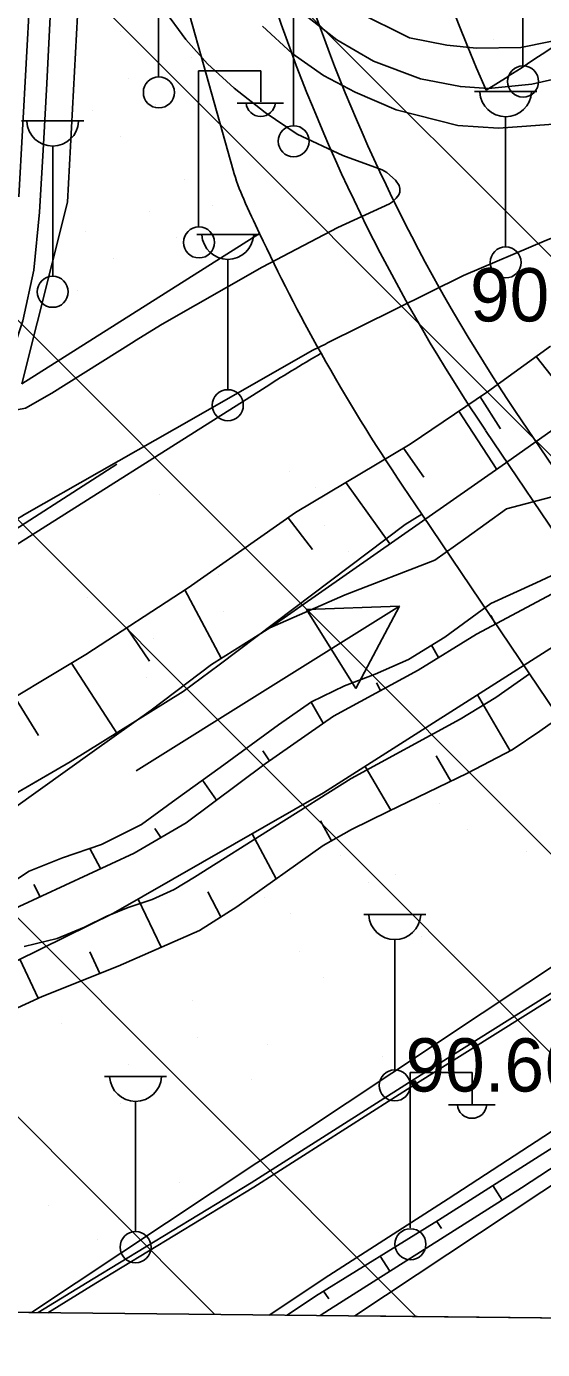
# Model space of a CAD drawing. Extents: x 417995 to 421451, y 4454518 to 4458015.
# Drawn here: x 420871.3 to 420929.5, y 4454999.4 to 4455148.5 of the extents above; entities that cross this region are included whole.
import ezdxf

# ---------------------------------------------------------------- set-up
doc = ezdxf.new("R2010")
doc.units = 0
for name, color, linetype in [('0_PLAN_ONAMA_İLAVE_SINIRI', 7, 'Continuous'), ('ADAKENARI', 7, 'Continuous'), ('Default', 7, 'Continuous'), ('Hid_Dere_Sulu_Yat_Gen', 7, 'Continuous'), ('PAFTALAMA', 7, 'Continuous'), ('PL_AYA_PARK_DINLENME', 7, 'Continuous'), ('PL_K_YONETIM', 7, 'Continuous'), ('PL_TA_K_DERE', 7, 'Continuous'), ('S_Cad_Sok_Lambasi', 7, 'Continuous'), ('S_Elektrik_Diregi', 7, 'Continuous'), ('S_Istikamet_Oku', 7, 'Continuous'), ('Sev_Sevalti', 7, 'Continuous'), ('Sev_Sevustu', 7, 'Continuous'), ('Sev_Tarama', 7, 'Continuous'), ('Sinir_Duvar_tek_tarafa_ait', 7, 'Continuous'), ('Sinir_Parmaklik_bir_taraf', 7, 'Continuous'), ('SN_TR_SIVILASMA', 7, 'Continuous'), ('TR_PARKALANI', 7, 'Continuous'), ('Y_Kot_Noktasi', 7, 'Continuous'), ('Y_Lejant', 7, 'Continuous'), ('Y_Yol_Kotu', 7, 'Continuous'), ('Yol_Kaldirim_kenari_bordurtasi', 7, 'Continuous'), ('Yol_Sose', 7, 'Continuous')]:
    doc.layers.add(name, color=color, linetype=linetype)

# ---------------------------------------------------------------- blocks, each defined once
blk = doc.blocks.new('POINT_DISPLAY')
at = {"layer": 'Default'}
blk.add_line((0, 0), (0, 0), dxfattribs=at)

msp = doc.modelspace()

# ---------------------------------------------------------------- linework, layer by layer
at = {"layer": '0_PLAN_ONAMA_İLAVE_SINIRI'}
msp.add_line((420870.42, 4455129.31), (420876.65, 4455243.37), dxfattribs=at)
at = {"layer": 'ADAKENARI'}
for p, q in [((420879.82, 4455200.57), (420875.9, 4455128.72)), ((420887.16, 4455158.74), (420894.61, 4455132.33)), ((420925.62, 4455142.89), (420923.16, 4455141.34)), ((420875.9, 4455128.72), (420870.76, 4455108.25)), ((420897.57, 4455125.18), (420870.76, 4455108.25)), ((420897.9, 4455107.65), (420735.37, 4455005.01)), ((420966.01, 4455046.56), (420926.4, 4455105.23)), ((420962.7, 4455044.33), (420923.08, 4455102.99)), ((420913.76, 4455096.7), (420915.88, 4455093.55)), ((420915.88, 4455093.55), (420928.05, 4455075.54)), ((420893.04, 4455076.56), (420914.03, 4455092.37)), ((420928.05, 4455075.54), (420944.22, 4455051.59)), ((420944.22, 4455051.59), (420871.85, 4455003.57)), ((420908.35, 4455003.19), (420955.71, 4455034.62))]:
    msp.add_line(p, q, dxfattribs=at)
for points in [[(420914.03, 4455092.37), (420915.88, 4455093.55)], [(420803.3, 4455020.41), (420808.04, 4455023.29), (420811.67, 4455025.83), (420818.64, 4455032.34), (420825.56, 4455037.63), (420828.82, 4455039.53), (420842.5, 4455046.46), (420858.56, 4455055.43), (420876.22, 4455065.62), (420888.97, 4455073.58), (420893.04, 4455076.56)], [(420871.01, 4455044.84), (420874.74, 4455045.72), (420877.84, 4455047.02), (420880.35, 4455048.23), (420882.75, 4455049.21), (420885.46, 4455050.12), (420887.94, 4455051.26), (420890.23, 4455052.63), (420899.31, 4455058.34), (420907.91, 4455063.75), (420920.2, 4455070.45), (420924.24, 4455072.88), (420928.05, 4455075.54)]]:
    msp.add_lwpolyline(points, dxfattribs=at)
for centre, radius, start, end in [((421090.5, 4455216.03), 183.25, 177.137, 204.0514), ((421090.5, 4455216.03), 202, 183.9272, 214.0256), ((421090.5, 4455216.03), 198, 183.9272, 214.0256), ((420819.9, 4455310.31), 198, 302.2723, 318.3096), ((420917.71, 4455138.84), 24, 195.7341, 204.0712), ((421090.5, 4455216.03), 213.25, 204.0712, 205.2143), ((421090.5, 4455216.03), 213.25, 205.2143, 209.2933), ((421031.39, 4454896.27), 250, 120.4954, 122.2723), ((421090.5, 4455216.03), 213.25, 209.2933, 214.0256)]:
    msp.add_arc(centre, radius, start, end, dxfattribs=at)
at = {"layer": 'Hid_Dere_Sulu_Yat_Gen'}
for points in [[(420803.51, 4455019.98), (420805.92, 4455021.81), (420818.55, 4455030.03), (420832.38, 4455039.41), (420847.45, 4455049.3), (420856.25, 4455053.45), (420869.54, 4455060.19), (420878.96, 4455066.91), (420885.37, 4455071.45), (420892.15, 4455076.61), (420898.73, 4455080.74), (420907.25, 4455084.44), (420917.35, 4455088.38), (420920.86, 4455090.85), (420925.45, 4455094.16), (420939.03, 4455097.7)], [(420866.6, 4455050.03), (420871.6, 4455053.33), (420875.35, 4455054.81), (420879.76, 4455056.33), (420884.25, 4455058.57), (420888.16, 4455061.43), (420893.12, 4455064.98), (420899.71, 4455069.8), (420903.46, 4455072.38), (420907.18, 4455074.22), (420910.62, 4455075.5), (420914.38, 4455077.18), (420918.48, 4455079.7), (420923.66, 4455083.47), (420928.78, 4455085.8), (420934.6, 4455088.52), (420939.64, 4455089.81)]]:
    msp.add_lwpolyline(points, dxfattribs=at)
at = {"layer": 'PAFTALAMA'}
msp.add_line((419138.44, 4455021.89), (421266.41, 4454999.4), dxfattribs=at)
at = {"layer": 'PL_AYA_PARK_DINLENME'}
for p, q in [((420879.82, 4455200.57), (420875.9, 4455128.72)), ((420894.61, 4455132.33), (420887.16, 4455158.74)), ((420923.16, 4455141.34), (420925.62, 4455142.89)), ((420875.9, 4455128.72), (420870.76, 4455108.25)), ((420870.76, 4455108.25), (420897.57, 4455125.18)), ((420897.9, 4455107.65), (420735.37, 4455005.01)), ((420915.88, 4455093.55), (420913.76, 4455096.7)), ((420914.03, 4455092.37), (420915.88, 4455093.55)), ((420893.04, 4455076.56), (420914.03, 4455092.37)), ((420888.97, 4455073.58), (420893.04, 4455076.56)), ((420928.05, 4455075.54), (420924.24, 4455072.88)), ((420944.22, 4455051.59), (420928.05, 4455075.54)), ((420876.22, 4455065.62), (420888.97, 4455073.58)), ((420924.24, 4455072.88), (420920.2, 4455070.45)), ((420920.2, 4455070.45), (420907.91, 4455063.75)), ((420858.56, 4455055.43), (420876.22, 4455065.62)), ((420907.91, 4455063.75), (420899.31, 4455058.34)), ((420899.31, 4455058.34), (420890.23, 4455052.63)), ((420890.23, 4455052.63), (420887.94, 4455051.26)), ((420871.85, 4455003.57), (420944.22, 4455051.59)), ((420887.94, 4455051.26), (420885.46, 4455050.12)), ((420885.46, 4455050.12), (420882.75, 4455049.21)), ((420880.35, 4455048.23), (420877.84, 4455047.02)), ((420882.75, 4455049.21), (420880.35, 4455048.23)), ((420877.84, 4455047.02), (420874.74, 4455045.72)), ((420874.74, 4455045.72), (420871.01, 4455044.84)), ((420793.73, 4455004.4), (420871.85, 4455003.57))]:
    msp.add_line(p, q, dxfattribs=at)
for centre, radius, start, end in [((421090.5, 4455216.03), 183.25, 177.137, 204.0514), ((420819.9, 4455310.31), 198, 302.2723, 318.3096), ((420917.71, 4455138.84), 24, 195.7341, 204.0712), ((421090.5, 4455216.03), 213.25, 204.0712, 205.2143), ((421031.39, 4454896.27), 250, 120.4954, 122.2723), ((421090.5, 4455216.03), 213.25, 209.2933, 214.0256)]:
    msp.add_arc(centre, radius, start, end, dxfattribs=at)
at = {"layer": 'PL_K_YONETIM'}
for p, q in [((420955.71, 4455034.62), (420908.35, 4455003.19)), ((420908.35, 4455003.19), (420981.84, 4455002.41))]:
    msp.add_line(p, q, dxfattribs=at)
at = {"layer": 'PL_TA_K_DERE'}
for p, q in [((420915.88, 4455093.55), (420914.03, 4455092.37)), ((420928.05, 4455075.54), (420915.88, 4455093.55)), ((420914.03, 4455092.37), (420893.04, 4455076.56)), ((420893.04, 4455076.56), (420888.97, 4455073.58)), ((420924.24, 4455072.88), (420928.05, 4455075.54)), ((420888.97, 4455073.58), (420876.22, 4455065.62)), ((420920.2, 4455070.45), (420924.24, 4455072.88)), ((420907.91, 4455063.75), (420920.2, 4455070.45)), ((420876.22, 4455065.62), (420858.56, 4455055.43)), ((420899.31, 4455058.34), (420907.91, 4455063.75)), ((420890.23, 4455052.63), (420899.31, 4455058.34)), ((420887.94, 4455051.26), (420890.23, 4455052.63)), ((420885.46, 4455050.12), (420887.94, 4455051.26)), ((420882.75, 4455049.21), (420885.46, 4455050.12)), ((420877.84, 4455047.02), (420880.35, 4455048.23)), ((420880.35, 4455048.23), (420882.75, 4455049.21)), ((420874.74, 4455045.72), (420877.84, 4455047.02)), ((420871.01, 4455044.84), (420874.74, 4455045.72))]:
    msp.add_line(p, q, dxfattribs=at)
at = {"layer": 'S_Cad_Sok_Lambasi'}
for p, q in [((420901.43, 4455137.33), (420901.43, 4455152.01)), ((420921.85, 4455141.17), (420928.85, 4455141.17)), ((420870.74, 4455137.86), (420877.74, 4455137.86)), ((420925.35, 4455123.67), (420925.35, 4455138.34)), ((420874.24, 4455120.36), (420874.24, 4455135.03)), ((420890.5, 4455125.08), (420897.5, 4455125.08)), ((420894, 4455107.58), (420894, 4455122.26)), ((420909.34, 4455048.42), (420916.34, 4455048.42)), ((420912.84, 4455030.92), (420912.84, 4455045.6)), ((420880.09, 4455030.19), (420887.09, 4455030.19)), ((420883.59, 4455012.69), (420883.59, 4455027.37))]:
    msp.add_line(p, q, dxfattribs=at)
for centre in [(420901.43, 4455135.58), (420925.35, 4455121.92), (420874.24, 4455118.61), (420894, 4455105.83), (420912.84, 4455029.17), (420883.59, 4455010.94)]:
    msp.add_circle(centre, 1.75, dxfattribs=at)
for centre in [(420925.35, 4455141.27), (420874.24, 4455137.96), (420894, 4455125.19), (420912.84, 4455048.53), (420883.59, 4455030.3)]:
    msp.add_arc(centre, 2.93, 183.298, 356.9072, dxfattribs=at)
at = {"layer": 'S_Elektrik_Diregi'}
for p, q in [((420927.28, 4455144.15), (420927.28, 4455161.65)), ((420886.19, 4455142.92), (420886.19, 4455160.42)), ((420890.71, 4455126.01), (420890.71, 4455143.52)), ((420890.71, 4455143.52), (420897.71, 4455143.52)), ((420897.71, 4455140.02), (420897.71, 4455143.52)), ((420895.05, 4455139.88), (420900.3, 4455139.88)), ((420914.56, 4455013.11), (420914.56, 4455030.61)), ((420914.56, 4455030.61), (420921.56, 4455030.61)), ((420921.56, 4455027.11), (420921.56, 4455030.61)), ((420918.9, 4455026.97), (420924.15, 4455026.97))]:
    msp.add_line(p, q, dxfattribs=at)
for centre in [(420927.32, 4455142.31), (420886.22, 4455141.08), (420890.75, 4455124.18), (420914.6, 4455011.27)]:
    msp.add_circle(centre, 1.75, dxfattribs=at)
for centre in [(420897.71, 4455140.03), (420921.56, 4455027.12)]:
    msp.add_arc(centre, 1.66, 184.8384, 355.1464, dxfattribs=at)
at = {"layer": 'S_Istikamet_Oku'}
for p, q in [((420883.67, 4455064.64), (420913.36, 4455083.18)), ((420902.86, 4455082.81), (420913.36, 4455083.18)), ((420908.43, 4455073.89), (420902.86, 4455082.81)), ((420913.36, 4455083.18), (420908.43, 4455073.89)), ((420908.54, 4455074.1), (420908.54, 4455074.1)), ((420908.54, 4455074.1), (420908.54, 4455074.1))]:
    msp.add_line(p, q, dxfattribs=at)
at = {"layer": 'Sev_Sevalti'}
for points in [[(420943.89, 4455112.36), (420924.96, 4455099.02)], [(420924.96, 4455099.02), (420898.73, 4455080.74)], [(420866.6, 4455050.03), (420871.6, 4455053.33), (420875.35, 4455054.81), (420879.76, 4455056.33), (420884.25, 4455058.57), (420888.16, 4455061.43), (420893.12, 4455064.98), (420899.71, 4455069.8), (420903.46, 4455072.38), (420907.18, 4455074.22), (420910.62, 4455075.5), (420914.38, 4455077.18), (420918.48, 4455079.7), (420923.66, 4455083.47), (420928.78, 4455085.8), (420934.6, 4455088.52), (420939.64, 4455089.81)], [(420941.27, 4455086.23), (420931.59, 4455079.15), (420904.8, 4455062.14), (420881.11, 4455048.59), (420853.69, 4455035.09), (420839.32, 4455027.98), (420819.94, 4455017.62)], [(420904.41, 4455003.23), (420905.46, 4455003.93), (420927.15, 4455017.64), (420948.91, 4455031.87), (420968.43, 4455045.33), (420985.07, 4455056.19), (420992.4, 4455061.34), (420994.09, 4455062.57), (420995.1, 4455063.12), (420996.04, 4455063.32), (420999.77, 4455063.93)]]:
    msp.add_lwpolyline(points, dxfattribs=at)
at = {"layer": 'Sev_Sevustu'}
for points in [[(420923.29, 4455107.32), (420930.41, 4455112.5)], [(420923.29, 4455107.32), (420914.57, 4455101.42), (420901.65, 4455093.73), (420889.52, 4455085.25), (420877.99, 4455077.73), (420865.8, 4455070.44), (420855.5, 4455065.33), (420846.44, 4455061.77), (420840.04, 4455059.42), (420834.62, 4455057.47), (420827.33, 4455054.5), (420822.76, 4455051.73), (420814.66, 4455047.1), (420806.78, 4455044.78), (420801.93, 4455044.74), (420798.26, 4455045.57), (420796.65, 4455045.42), (420794.78, 4455044.68), (420792.01, 4455042.62)], [(420819.94, 4455017.62), (420827.69, 4455023.02), (420837.3, 4455030.69), (420846.24, 4455036.98), (420856.61, 4455042.29), (420867.82, 4455048.12), (420883.42, 4455055.36), (420889.3, 4455058.76), (420898.22, 4455065.4), (420905.94, 4455070.8), (420915.48, 4455075.95), (420922.07, 4455080.01), (420932.28, 4455085.47), (420940.45, 4455089.96)], [(420809.26, 4455008.3), (420829.27, 4455018.17), (420844.14, 4455025.59), (420856.98, 4455031.83), (420873.05, 4455039.2), (420881.64, 4455042.6), (420890.79, 4455046.64), (420895.01, 4455049.29), (420904.76, 4455056.2), (420907.96, 4455058), (420912.1, 4455060.05), (420921.03, 4455064.35), (420926.08, 4455066.99), (420929.2, 4455069.09), (420935.24, 4455073.34)], [(420900.7, 4455003.27), (420903.88, 4455005.42), (420917.78, 4455013.97), (420936.75, 4455026.05), (420955.51, 4455038.52), (420973.96, 4455051.32), (420986.44, 4455059.24), (420993.93, 4455063.82), (420995.42, 4455064.12), (420999.77, 4455063.93)]]:
    msp.add_lwpolyline(points, dxfattribs=at)
at = {"layer": 'Sev_Tarama'}
for p, q in [((420928.78, 4455111.32), (420933.65, 4455105.15)), ((420922.47, 4455106.77), (420924.75, 4455103.18)), ((420920.08, 4455105.15), (420924.35, 4455098.6)), ((420913.82, 4455100.98), (420916.1, 4455097.71)), ((420907.32, 4455097.11), (420912.3, 4455090.2)), ((420900.82, 4455093.15), (420903.56, 4455089.58)), ((420889.16, 4455085.01), (420893.26, 4455077.31)), ((420882.61, 4455080.75), (420885.18, 4455077)), ((420924.2, 4455081.15), (420923.69, 4455082.13)), ((420917.79, 4455077.38), (420916.98, 4455078.78)), ((420876.35, 4455076.75), (420881.56, 4455068.75)), ((420911.24, 4455073.67), (420910.78, 4455074.53)), ((420869.97, 4455072.94), (420872.64, 4455068.62)), ((420904.75, 4455069.98), (420903.42, 4455072.36)), ((420925.87, 4455066.88), (420922.17, 4455073.17)), ((420898.69, 4455065.74), (420897.96, 4455066.86)), ((420919.18, 4455063.46), (420917.51, 4455066.3)), ((420912.4, 4455060.2), (420909.49, 4455065.12)), ((420892.72, 4455061.31), (420891.14, 4455063.56)), ((420905.71, 4455056.73), (420904.44, 4455058.97)), ((420886.44, 4455057.1), (420885.76, 4455058.14)), ((420899.46, 4455052.44), (420896.74, 4455057.53)), ((420879.63, 4455053.6), (420878.44, 4455055.88)), ((420872.81, 4455050.43), (420872.11, 4455051.82)), ((420893.2, 4455048.15), (420891.75, 4455051)), ((420886.49, 4455044.74), (420883.88, 4455050.17)), ((420879.57, 4455041.78), (420878.42, 4455044.24)), ((420872.6, 4455038.99), (420870.55, 4455043.39)), ((420923.92, 4455017.88), (420924.96, 4455016.25)), ((420917.59, 4455013.85), (420918.1, 4455013.05)), ((420911.2, 4455009.92), (420912.28, 4455008.24)), ((420904.81, 4455005.99), (420905.38, 4455005.11))]:
    msp.add_line(p, q, dxfattribs=at)
at = {"layer": 'Sinir_Duvar_tek_tarafa_ait'}
msp.add_lwpolyline([(420973.64, 4455152.44), (420969.49, 4455151.21), (420948.17, 4455146.47), (420928.29, 4455142), (420923.41, 4455141.52), (420920.24, 4455141.74), (420915.75, 4455142.6), (420910.44, 4455144.62), (420906.3, 4455147), (420901.63, 4455150.65), (420898.4, 4455153.94), (420895.59, 4455157.61), (420892.95, 4455162.74), (420891.87, 4455165.38), (420890.61, 4455170.14), (420890.14, 4455172.64), (420889.89, 4455178.24), (420890.47, 4455192.53)], dxfattribs=at)
at = {"layer": 'Sinir_Parmaklik_bir_taraf'}
for points in [[(420872.6, 4455003.56), (420878.81, 4455007.38), (420896.64, 4455018.2), (420914.81, 4455029.74), (420939.18, 4455045.02), (420958.47, 4455057.71), (420981.12, 4455071.85), (420998.54, 4455082.23), (421018.36, 4455092.55), (421040.02, 4455103.22)], [(420881.48, 4455099.2), (420866.12, 4455089.36), (420846.65, 4455077.44), (420833.13, 4455069.28), (420817.47, 4455059.88), (420798.27, 4455047.91), (420784.67, 4455039.98), (420772.65, 4455032.99)]]:
    msp.add_lwpolyline(points, dxfattribs=at)
at = {"layer": 'SN_TR_SIVILASMA'}
for p, q in [((421051.37, 4455001.68), (420175.05, 4455878)), ((421028.68, 4455001.92), (420190.02, 4455840.58)), ((420983.3, 4455002.39), (420204.76, 4455780.94)), ((420960.61, 4455002.63), (420211.17, 4455752.07)), ((420915.23, 4455003.11), (420224, 4455694.34)), ((420892.54, 4455003.35), (420230.42, 4455665.47))]:
    msp.add_line(p, q, dxfattribs=at)
at = {"layer": 'Y_Lejant'}
msp.add_lwpolyline([(419168.18, 4457798.01), (421295.36, 4457775.52), (421266.41, 4454999.4), (419138.44, 4455021.89)], close=True, dxfattribs=at)
at = {"layer": 'Yol_Kaldirim_kenari_bordurtasi'}
msp.add_lwpolyline([(420890.31, 4455192.78), (420893.85, 4455190.97), (420894.18, 4455190.7), (420894.54, 4455189.9), (420894.15, 4455175.62), (420894.5, 4455170.95), (420896.27, 4455165.09), (420898.94, 4455160.1), (420902.95, 4455154.79), (420908.61, 4455150.15), (420914.5, 4455147.23), (420918.7, 4455146.42), (420922.05, 4455146.08), (420927.07, 4455146.15), (420939.12, 4455148.6), (420968.48, 4455155.25)], dxfattribs=at)
at = {"layer": 'Yol_Sose'}
for points in [[(420873.2, 4455135.2), (420873.59, 4455142.08), (420874.02, 4455151.14), (420874.57, 4455160.36), (420875.04, 4455169.96), (420875.74, 4455181.47), (420876.47, 4455194.72), (420877.6, 4455215.08), (420878.72, 4455235.22), (420879.22, 4455246.12)], [(420886.67, 4455150.59), (420889.27, 4455147.03), (420891.71, 4455144.29), (420894.7, 4455141.55), (420898.21, 4455138.81), (420901.84, 4455136.36), (420906.96, 4455133.97), (420911.4, 4455132.36), (420911.94, 4455132.04), (420912.92, 4455131.2), (420913.35, 4455130.6), (420913.42, 4455130.26), (420913.4, 4455129.84), (420913.28, 4455129.53), (420913.01, 4455129.16), (420912.59, 4455128.75), (420912.23, 4455128.52), (420906.4, 4455125.87), (420897.89, 4455121.37), (420886.6, 4455114.98), (420883.49, 4455113.04)], [(420974.36, 4455149.21), (420960.99, 4455145.74), (420940.35, 4455139.84), (420935.01, 4455138.44), (420931.24, 4455137.53), (420927.7, 4455137.29), (420924.56, 4455137.06), (420919.96, 4455137.36), (420913, 4455139.1), (420908.38, 4455141.1), (420904.78, 4455143), (420901.25, 4455145.46), (420897.91, 4455148.56)], [(420905.17, 4455112.81), (420920.59, 4455120.44), (420929.96, 4455124.44), (420938.32, 4455127.7), (420946.93, 4455130.78), (420956.85, 4455133.98), (420964.46, 4455136.38), (420971.72, 4455138.56), (420981.81, 4455140.94), (420989.07, 4455142.4), (421000.65, 4455144.16), (421013.73, 4455146.02), (421022.96, 4455146.86)], [(420870.16, 4455113.18), (420870.86, 4455115.32), (420872.11, 4455121.05), (420872.75, 4455127.58), (420873.2, 4455135.2)], [(420883.42, 4455112.99), (420874.16, 4455107.2), (420871.16, 4455105.48), (420870.2, 4455105.29), (420869.53, 4455105.42), (420869, 4455105.57), (420868.62, 4455105.84), (420868.33, 4455106.07), (420868.19, 4455106.47), (420868.06, 4455106.84), (420868, 4455107.57), (420869.56, 4455111.3), (420870.15, 4455113.13)], [(420883.49, 4455113.04), (420883.42, 4455112.99)], [(420887.99, 4455103.13), (420903.6, 4455112.03), (420905.08, 4455112.76)], [(420905.08, 4455112.76), (420905.17, 4455112.81)], [(420772.66, 4455033.84), (420774.92, 4455035.23), (420787.75, 4455042.81), (420803.54, 4455052.39), (420823.25, 4455064.51), (420839.36, 4455074.07), (420854.65, 4455083.36), (420871.07, 4455093.51), (420887.99, 4455103.13)], [(421040.27, 4455102.7), (421018.62, 4455092.04), (420998.82, 4455081.72), (420981.42, 4455071.36), (420958.78, 4455057.22), (420939.49, 4455044.54), (420915.12, 4455029.26), (420896.95, 4455017.71), (420879.11, 4455006.89), (420873.68, 4455003.55)], [(420898.66, 4455003.29), (420905.41, 4455007.73), (420918.88, 4455016.4), (420933.01, 4455025.6), (420949.98, 4455036.46), (420970.44, 4455049.79), (420985.23, 4455059.43), (420998.03, 4455066.9), (421009.48, 4455072.74), (421022.92, 4455079.19)]]:
    msp.add_lwpolyline(points, dxfattribs=at)

# ---------------------------------------------------------------- block references
at = {"layer": 'TR_PARKALANI', "xscale": 0.1, "yscale": 0.10000000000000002}
for p in [(420881.84, 4455147.92), (420923.98, 4455147.01), (420889.91, 4455145.01), (420882.77, 4455142.69), (420878.73, 4455139.09), (420885.89, 4455139.69), (420881.84, 4455136.09), (420889.16, 4455131.27), (420885.12, 4455127.68), (420892.27, 4455128.28), (420877.98, 4455125.36), (420888.23, 4455124.68), (420881.1, 4455122.36), (420877.05, 4455118.76), (420901.01, 4455098.36), (420886.24, 4455095.75), (420903.91, 4455096.61), (420904.96, 4455092.24), (420907.67, 4455089.38), (420892.9, 4455086.77), (420878.12, 4455084.17), (420893.47, 4455082.6), (420885.67, 4455079.52), (420884.78, 4455075.19), (420921.01, 4455064.53), (420917.9, 4455060.97), (420921.02, 4455057.97), (420927.67, 4455055.55), (420906.73, 4455055.05), (420912.9, 4455052.95), (420909.84, 4455052.05), (420898.13, 4455050.34), (420901.03, 4455048.6), (420915.81, 4455045.99), (420902.08, 4455044.23), (420919.56, 4455043.97), (420904.79, 4455041.36), (420890.02, 4455038.76), (420875.24, 4455036.15), (420890.58, 4455034.59), (420898.43, 4455033.82), (420882.79, 4455031.5), (420911.45, 4455032.38), (420896.68, 4455029.78), (420881.9, 4455027.17), (420888.56, 4455018.19), (420873.79, 4455015.59), (420881.69, 4455014.07), (420879.31, 4455011.81)]:
    msp.add_blockref('POINT_DISPLAY', p, dxfattribs=at)

# ---------------------------------------------------------------- texts
at = {"layer": 'Y_Kot_Noktasi'}
msp.add_text('90.87', height=6, dxfattribs=at).set_placement((420921.34, 4455115.27))
at = {"layer": 'Y_Yol_Kotu'}
msp.add_text('90.66', height=6, dxfattribs=at).set_placement((420914.06, 4455028.48))

doc.saveas('drawing.dxf')
